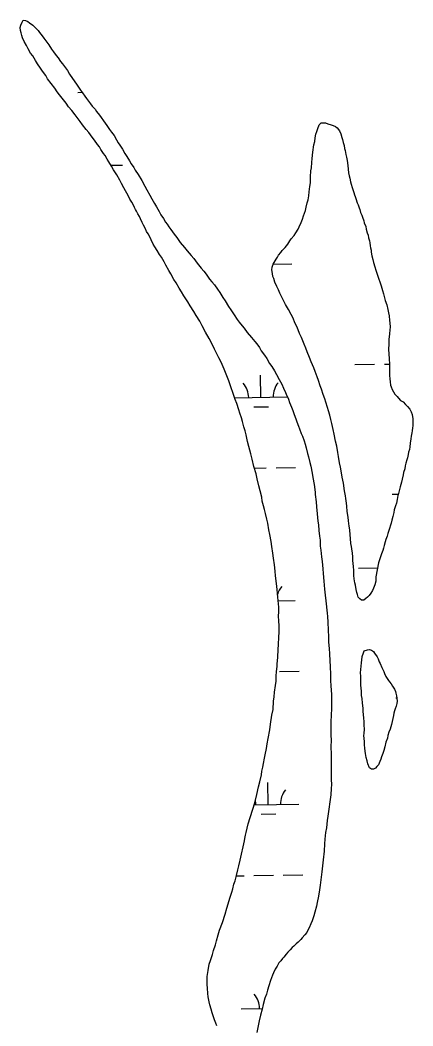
# Model space of a CAD drawing. Extents: x 3914892 to 3953151, y 242587 to 268572.
# Drawn here: x 3925464 to 3926106, y 263142 to 264784 of the extents above; entities that cross this region are included whole.
import ezdxf

# ---------------------------------------------------------------- set-up
doc = ezdxf.new("R2010")
doc.units = 0
doc.layers.add('V-WETL-SWMP', color=7, linetype='Continuous')

msp = doc.modelspace()

# ---------------------------------------------------------------- linework, layer by layer
at = {"layer": 'V-WETL-SWMP'}
for p, q in [((3925558.5, 264666.4), (3925565.4, 264666.5)), ((3925612.8, 264547.3), (3925631.8, 264547.6)), ((3925878.4, 264385.8), (3925908.6, 264386.4)), ((3926011.6, 264221.7), (3926043.6, 264222.3)), ((3926059.6, 264222.6), (3926068.1, 264222.7)), ((3925857.9, 264168.2), (3925857.3, 264204.2)), ((3925815.1, 264167.4), (3925901, 264169)), ((3925846.2, 264152.6), (3925870.2, 264153)), ((3925847.3, 264052.6), (3925866.6, 264052.9)), ((3925882.6, 264053.2), (3925914.6, 264053.8)), ((3926072.2, 264010.1), (3926082.3, 264010.3)), ((3926017.6, 263889.1), (3926048.4, 263889.6)), ((3925886.1, 263836), (3925913.9, 263836.5)), ((3925888.5, 263720.6), (3925920.5, 263721.1)), ((3926078.2, 263677.5), (3926079.7, 263677.6)), ((3925869.8, 263503), (3925869.2, 263539)), ((3925846.7, 263502.5), (3925919.8, 263503.9)), ((3925858.1, 263487.3), (3925882.1, 263487.7)), ((3925817.7, 263386.6), (3925830.5, 263386.8)), ((3925846.5, 263387.1), (3925878.5, 263387.7)), ((3925894.5, 263387.9), (3925926.5, 263388.5)), ((3925825.8, 263169.4), (3925860, 263170.1))]:
    msp.add_line(p, q, dxfattribs=at)
for points in [[(3925702.6, 264384.1), (3925699.7, 264389.8), (3925695.7, 264397), (3925692.3, 264401.3), (3925688.2, 264408.1), (3925684.6, 264414.2), (3925681.9, 264418.5), (3925678.6, 264425.3), (3925676.9, 264429.2), (3925673.6, 264435.3), (3925671.2, 264439.2), (3925669.3, 264443.5), (3925665.9, 264449.6), (3925664, 264453.9), (3925661, 264459.9), (3925659.3, 264463.5), (3925657, 264467.8), (3925654.7, 264472.5), (3925653, 264475), (3925651.3, 264478.2), (3925649, 264483.2), (3925647, 264486.8), (3925643.6, 264492.1), (3925641, 264497.8), (3925636.6, 264505.3), (3925633.9, 264510.3), (3925630.3, 264517.3), (3925627.3, 264523), (3925622.3, 264531.7), (3925617.2, 264539.7), (3925613.6, 264545.9), (3925609.6, 264552.8), (3925606.9, 264557.4), (3925603.2, 264563.3), (3925600.9, 264566.7), (3925596.4, 264573), (3925593.9, 264577.3), (3925590.8, 264581.3), (3925585.8, 264588.1), (3925582.3, 264593.4), (3925576.6, 264600.6), (3925572.4, 264605.8), (3925566.3, 264613.6), (3925562.8, 264618.7), (3925557.7, 264625.1), (3925554.2, 264629.8), (3925549.1, 264636.6), (3925543.5, 264643), (3925539.5, 264648.6), (3925533.3, 264656.7), (3925528.7, 264662.2), (3925524.8, 264667.5), (3925520.9, 264673), (3925515.3, 264680.7), (3925509.4, 264688.7), (3925506.3, 264693.8), (3925501.1, 264701), (3925497.9, 264705.9), (3925493, 264713.1), (3925489.8, 264718.5), (3925485, 264725.8), (3925481.6, 264730.5), (3925477.6, 264737.7), (3925474.8, 264742.7), (3925471.1, 264749.5), (3925468.5, 264755.5), (3925467.5, 264759.3), (3925466.3, 264763.5), (3925465, 264767.5), (3925464.4, 264772.2), (3925465.4, 264776.4), (3925467.7, 264781.2), (3925469.4, 264784.4), (3925473, 264784), (3925477.2, 264782.1), (3925479.9, 264779.9), (3925485.1, 264775.9), (3925489.9, 264771.5), (3925494, 264767.2), (3925496.3, 264764), (3925500.7, 264758.6), (3925503.4, 264755), (3925506.5, 264750.6), (3925511.2, 264743.8), (3925515.9, 264737), (3925518.9, 264732.7), (3925523.3, 264726.6), (3925526.4, 264722.6), (3925530.4, 264716.9), (3925533.8, 264712.9), (3925538.5, 264706.4), (3925541.9, 264702.1), (3925545.3, 264696), (3925550, 264689.2), (3925552.7, 264685.2), (3925557.4, 264678.4), (3925563.1, 264669.8), (3925566.2, 264665.5), (3925570.2, 264660.1), (3925572.9, 264656.5), (3925576.3, 264651.8)], [(3925576.3, 264651.8), (3925579.7, 264647.5), (3925582.4, 264643.9), (3925586.8, 264638.8), (3925589.2, 264635.2), (3925593.9, 264629.1), (3925596.6, 264625.5), (3925600.7, 264619.8), (3925603.4, 264616.2), (3925606.1, 264612.2), (3925610.4, 264605.8), (3925613.8, 264601.4), (3925617.9, 264595.7), (3925621.9, 264588.9), (3925624.6, 264584.2), (3925627.6, 264579.9), (3925631.6, 264573.5), (3925635.6, 264566.3), (3925638.6, 264561.6), (3925643, 264554.8), (3925646, 264549.8), (3925650.1, 264543.4), (3925652.7, 264539.1), (3925657.1, 264532.2), (3925663.1, 264522.6), (3925668.1, 264513.3), (3925671.5, 264507.2), (3925676.5, 264498.6), (3925679.5, 264492.5), (3925684.2, 264484.6), (3925687.2, 264479.3), (3925691.5, 264471.8), (3925694.5, 264466.4), (3925698.5, 264460.3), (3925701.9, 264454.6), (3925704.9, 264451), (3925707.6, 264446.7), (3925710.7, 264442.3), (3925716.1, 264434.8), (3925720.5, 264429.4), (3925726.2, 264421.1), (3925733, 264412.8), (3925737.4, 264407.4), (3925744.2, 264399.8), (3925748.3, 264394.8), (3925754, 264387.2), (3925760.1, 264379.3), (3925764.5, 264374.2), (3925768.3, 264369.2), (3925774, 264361.3), (3925777.7, 264357), (3925781.8, 264351.9), (3925786.9, 264344.7), (3925790.6, 264339.3), (3925795.9, 264331.1), (3925799.7, 264325.7), (3925805, 264316.7), (3925808.7, 264311), (3925814.1, 264303.1), (3925819.1, 264295.6), (3925822.5, 264291.2), (3925827.3, 264285.1), (3925830.3, 264281.2), (3925835.7, 264274.3), (3925842.5, 264266), (3925848, 264259.5), (3925851, 264255.6), (3925855.4, 264249.4), (3925858.4, 264244.4), (3925863.8, 264236.9), (3925867.5, 264231.5), (3925872.2, 264223.6), (3925875.6, 264218.6), (3925880.3, 264211.4), (3925883.6, 264205.7), (3925887.9, 264197.5), (3925891.9, 264189.6), (3925894.6, 264183.5), (3925898.2, 264176), (3925899.2, 264173.2), (3925902.8, 264165), (3925904.7, 264160), (3925907.7, 264152.2), (3925910, 264146.8), (3925912.2, 264140.1), (3925915.2, 264133), (3925916.8, 264128.3), (3925919.4, 264121.2), (3925921, 264117), (3925923.6, 264109.2), (3925925.6, 264104.9), (3925928.5, 264097), (3925930.1, 264091.7), (3925931.7, 264085.7), (3925934.2, 264076.5), (3925935.5, 264071.2), (3925938, 264061.6), (3925939.6, 264055.6), (3925941.7, 264044.6), (3925942.9, 264037.5), (3925944.7, 264025.9)], [(3925907.6, 264427.2), (3925912, 264432.7), (3925914.9, 264436.8), (3925918.6, 264442.7), (3925920.5, 264446.8), (3925923.5, 264453.8), (3925925.8, 264459.3), (3925927.7, 264464.6), (3925930.8, 264473.6), (3925932, 264478.9), (3925933.7, 264486.2), (3925934.9, 264491.1), (3925936.1, 264497.4), (3925937, 264503.7), (3925937.6, 264512.5), (3925938.8, 264518.4), (3925939.1, 264528.2), (3925939.4, 264538.1), (3925940.3, 264543.3), (3925941.3, 264552.1), (3925941.5, 264558.1), (3925942.8, 264568.9), (3925944.6, 264580.8), (3925945.8, 264586.4), (3925946.7, 264592), (3925947.9, 264598.3), (3925949.1, 264602.2), (3925950.7, 264607.4), (3925953.3, 264613.3), (3925956.2, 264616.7), (3925960.1, 264616.6), (3925963.3, 264616.5), (3925967.4, 264615), (3925972.7, 264613.4), (3925975.8, 264612.2), (3925979.6, 264610.7), (3925982.7, 264608.5), (3925986.4, 264603.8), (3925988.4, 264598.9), (3925990.3, 264592.5), (3925991.3, 264589.3), (3925992.5, 264584.3), (3925993.8, 264579.7), (3925994.7, 264574.7), (3925995.7, 264571.2), (3925996.9, 264564.8), (3925997.5, 264560.6), (3925998.7, 264554.9), (3925999.9, 264547.2), (3926000.4, 264541.2), (3926001.2, 264534.8), (3926002.2, 264530.2), (3926003.1, 264526.3), (3926004.3, 264520.3), (3926005.6, 264516.4), (3926006.9, 264511.1), (3926008.2, 264507.9), (3926009.8, 264502.9), (3926011.1, 264499), (3926012, 264496.1), (3926013, 264493.3), (3926015.3, 264486.2), (3926016.6, 264482.6), (3926018.2, 264478), (3926019.5, 264475.2), (3926020.8, 264470.2), (3926022.7, 264465.6), (3926023.7, 264462.4), (3926026, 264456.3), (3926026.9, 264453.1), (3926029.2, 264447.1), (3926030.1, 264442.8), (3926031.7, 264436.8), (3926033, 264432.9), (3926033.9, 264429), (3926035.2, 264424), (3926035.8, 264420.5), (3926036.7, 264415.9), (3926037, 264412.7), (3926037.9, 264408.5), (3926038.1, 264405.3), (3926039.4, 264399.6), (3926040.9, 264393.3), (3926041.9, 264388.7), (3926044.1, 264381.2), (3926045.7, 264376.2), (3926048, 264369.5), (3926050.5, 264361), (3926052.2, 264356.7), (3926054.4, 264350.3), (3926056.7, 264342.8), (3926058.3, 264337.5), (3926059.8, 264330.8), (3926061.1, 264326.2), (3926063.7, 264319.1), (3926065.2, 264311.6), (3926066.5, 264306.3), (3926067.7, 264301.4), (3926068.2, 264294), (3926068.8, 264289.7), (3926068.9, 264283)], [(3926008.7, 263896.5), (3926008.2, 263902.5), (3926008, 263907.5), (3926007.5, 263913.8), (3926006.6, 263920.9), (3926005.7, 263924.8), (3926005.1, 263929.3), (3926004.3, 263937.8), (3926003.8, 263943.8), (3926003, 263951.9), (3926002.1, 263957.6), (3926001, 263966.4), (3926000.5, 263972.4), (3925999, 263981.9), (3925998.5, 263990.4), (3925997.6, 263995.3), (3925996.8, 264002.8), (3925995.9, 264007.4), (3925994.4, 264015.5), (3925992.6, 264028.2), (3925990.8, 264038.1), (3925989.6, 264045.2), (3925987.8, 264054.4), (3925986.3, 264061.1), (3925984.8, 264071.4), (3925983.6, 264078.1), (3925981.8, 264088.7), (3925979.9, 264096.5), (3925977.5, 264108.2), (3925975.9, 264115.6), (3925973.8, 264125.5), (3925972.2, 264132.2), (3925970.7, 264139), (3925968.1, 264146.1), (3925966.5, 264151.8), (3925963.9, 264160.3), (3925962.3, 264165.9), (3925959.7, 264173.1), (3925956.8, 264181.6), (3925954.9, 264187.3), (3925952, 264195.5), (3925949.7, 264201.5), (3925946.4, 264210.4), (3925944.2, 264216.4), (3925940.2, 264226.4), (3925937.3, 264233.2), (3925933.3, 264242.8), (3925931.1, 264248.8), (3925928.4, 264255.3), (3925924.2, 264265.9), (3925921.2, 264272.7), (3925917, 264283), (3925914, 264289.1), (3925910.1, 264298.7), (3925907.4, 264303.4), (3925903.1, 264311.6), (3925898, 264319.8), (3925895.4, 264325.5), (3925891.7, 264333), (3925888.7, 264338.4), (3925886.5, 264344.1), (3925884.1, 264349.1), (3925880.8, 264356.2), (3925878.9, 264362.3), (3925877.3, 264365.8), (3925876.7, 264370.4), (3925875.8, 264376.4), (3925876.3, 264381), (3925878.2, 264385.5), (3925879.7, 264388.6), (3925882.7, 264393.8), (3925884.9, 264397.3), (3925886.7, 264400.4), (3925890.4, 264404.8), (3925892.6, 264407.9), (3925897.3, 264413.1), (3925901.7, 264418.6), (3925905, 264423.7), (3925907.6, 264427.2)], [(3925847.8, 263506), (3925851, 263519.3), (3925854.2, 263532.2), (3925856.2, 263540.2), (3925858.7, 263551.4), (3925859.6, 263557.7), (3925861.2, 263564.4), (3925862.4, 263570.3), (3925863.7, 263579.1), (3925864.9, 263584.3), (3925867, 263594.4), (3925868.3, 263602.5), (3925870, 263610.9), (3925872.5, 263624.9), (3925873.8, 263634.3), (3925876, 263649), (3925877.7, 263658.5), (3925878.5, 263672.2), (3925879.4, 263678.8), (3925880.3, 263686.5), (3925881.7, 263697.4), (3925882.6, 263704.4), (3925882.9, 263713.5), (3925883.4, 263719.9), (3925884.4, 263729), (3925884.5, 263732.5), (3925885.6, 263743.7), (3925886.3, 263756.4), (3925886.6, 263764.8), (3925887.3, 263776.7), (3925887.5, 263784.5), (3925887.8, 263795.4), (3925887.3, 263802.4), (3925886.9, 263811.6), (3925887.1, 263817.2), (3925887, 263825.6), (3925886.4, 263830.9), (3925885.7, 263841.8), (3925884.8, 263847.9), (3925884.7, 263854.2), (3925883.6, 263864.1), (3925881.9, 263876.8), (3925881.4, 263884.2), (3925879.9, 263894.4), (3925878.5, 263905.7), (3925877.3, 263913.5), (3925875.6, 263924.8), (3925874.4, 263932.6), (3925872.3, 263944.3), (3925870.7, 263951.7), (3925869, 263962.6), (3925867.4, 263969), (3925865.6, 263978.6), (3925864, 263985), (3925862.4, 263991), (3925860.2, 263998.8), (3925859.3, 264005.1), (3925856.9, 264015.8), (3925854.6, 264023.6), (3925851.8, 264034.9), (3925849.9, 264043.4), (3925846.4, 264055.5), (3925843.6, 264067.5), (3925841.4, 264075.7), (3925838.3, 264088.1), (3925836.1, 264096.2), (3925833.6, 264106.9), (3925832, 264113.6), (3925830.1, 264120.3), (3925827.9, 264128.9), (3925826.3, 264134.9), (3925823.7, 264142.3), (3925822.1, 264147.7), (3925818.6, 264158), (3925816, 264164.7), (3925812.1, 264176.1), (3925809.5, 264183.9), (3925805.3, 264195.3), (3925802, 264203.5), (3925798.1, 264214.2), (3925792.8, 264225.6), (3925789.2, 264232.7), (3925785.9, 264239.5), (3925781.9, 264246.7), (3925776.9, 264257.4), (3925773.3, 264264.5), (3925767.6, 264274.9), (3925761.9, 264285.3), (3925757.9, 264292.4), (3925752.2, 264301.7), (3925748.2, 264308.2), (3925742.5, 264317.5), (3925738.5, 264324), (3925731.7, 264334), (3925728.1, 264340.4), (3925724.4, 264346.5), (3925719.4, 264355.5), (3925715.7, 264360.9), (3925710.7, 264369.8), (3925707.7, 264375.5), (3925702.6, 264384.1)], [(3926068.9, 264283), (3926068.4, 264278.5), (3926068.2, 264272.1), (3926066.9, 264262.7), (3926066.7, 264255.7), (3926066.4, 264246.2), (3926066.9, 264239.5), (3926067.7, 264231), (3926068.2, 264222.5), (3926068, 264216.2), (3926068.1, 264208.1), (3926068.3, 264203.9), (3926068.5, 264198.6), (3926069, 264193.7), (3926069.9, 264188.4), (3926070.9, 264185.2), (3926072.5, 264180.9), (3926074.5, 264177.3), (3926076.9, 264173.7), (3926080.3, 264169.4), (3926082.7, 264166.9), (3926086.1, 264163.3), (3926090.2, 264160.7), (3926094.3, 264156.3), (3926097.4, 264153.4), (3926101.1, 264148.7), (3926103.4, 264144.8), (3926105.1, 264140.2), (3926106.3, 264133.1), (3926106.2, 264130), (3926106.1, 264126.4), (3926105.9, 264121.9), (3926105.5, 264118.7), (3926105, 264113.5), (3926104.5, 264110.3), (3926103.6, 264104.7), (3926102.8, 264100.2), (3926101.9, 264093.5), (3926101, 264087.5), (3926100.5, 264083.3), (3926099.3, 264078.5), (3926098.5, 264075), (3926097.3, 264069.7), (3926096.1, 264066.2), (3926094.9, 264060.6), (3926093.7, 264056.1), (3926092.9, 264051.6), (3926090.9, 264045.3), (3926090.1, 264041.4), (3926088.5, 264034.5), (3926087.7, 264029.9), (3926085.7, 264022.2), (3926084.1, 264017.7), (3926082.5, 264011.4), (3926081.7, 264007.9), (3926080.8, 264001.6), (3926079.2, 263995.3), (3926077.7, 263991.2), (3926075.4, 263984.6), (3926074.9, 263980.4), (3926073.3, 263973.7), (3926072.1, 263967.8), (3926070.5, 263962.5), (3926069.7, 263959.4), (3926068.1, 263954.2), (3926067, 263951), (3926065.4, 263945.8), (3926064.2, 263941.6), (3926062.3, 263936.1), (3926061.2, 263932.2), (3926059.2, 263926), (3926058.4, 263922.1), (3926056.9, 263918.3), (3926054.9, 263912.7), (3926054.1, 263909.6), (3926052.2, 263904.7), (3926051.1, 263901.2), (3926049.9, 263897.7), (3926045.7, 263875), (3926045.8, 263868), (3926044.3, 263862), (3926042, 263856.5), (3926040.1, 263853), (3926037.5, 263848.2), (3926034.6, 263844.7), (3926032, 263842), (3926029.5, 263839.6), (3926025.9, 263836.9), (3926022.4, 263837), (3926019.3, 263839.2), (3926016.9, 263842.1), (3926015.6, 263846.4), (3926014.7, 263849.6), (3926013.8, 263854.5), (3926012.2, 263861.6), (3926011.6, 263865.1), (3926010.4, 263871.9), (3926009.9, 263877.5), (3926009.8, 263884.9), (3926009.3, 263892.3), (3926008.7, 263896.5)], [(3925944.7, 264025.9), (3925946.8, 264013.5), (3925946.6, 264009.3), (3925948, 263997.3), (3925948.8, 263989.2), (3925949.9, 263978.2), (3925950.4, 263971.9), (3925950.9, 263965.9), (3925951.8, 263959.9), (3925952.6, 263951), (3925953.7, 263941.5), (3925954.6, 263934.8), (3925955, 263925.3), (3925955.9, 263918.6), (3925956.9, 263907.7), (3925958.1, 263899.9), (3925959.2, 263888.2), (3925959.6, 263880.5), (3925960.6, 263867.8), (3925962, 263854.7), (3925962.8, 263845.2), (3925963.9, 263836), (3925966.1, 263815.6), (3925966.7, 263810.3), (3925967.1, 263801.1), (3925967.7, 263788.1), (3925968.1, 263776.8), (3925968.6, 263769.1), (3925969.6, 263757.4), (3925970.1, 263749.7), (3925970.8, 263737.3), (3925971.2, 263728.9), (3925971.5, 263715.2), (3925971.6, 263705.7), (3925972, 263696.9), (3925973.4, 263682.8), (3925973.1, 263672.9), (3925973, 263658.8), (3925972.7, 263650.4), (3925972.3, 263637.1), (3925972.4, 263628.3), (3925972.1, 263616.3), (3925972.5, 263608.2), (3925972.2, 263597.3), (3925972.5, 263585.3), (3925972.6, 263577.3), (3925972.6, 263564.2), (3925972.7, 263556.5), (3925972.7, 263544.2), (3925973.2, 263536.1), (3925972.9, 263529.1), (3925971.9, 263518.9), (3925967.4, 263484.2), (3925966.1, 263476.9), (3925965, 263465.3), (3925963.7, 263457.6), (3925962.4, 263446.4), (3925961.8, 263439), (3925961.1, 263426.7), (3925959.6, 263413), (3925959.1, 263407.8), (3925957.6, 263393.4), (3925956.6, 263384.3), (3925954.8, 263371.7), (3925953.5, 263364), (3925951.8, 263353.5), (3925949.7, 263343.3), (3925948.5, 263337), (3925945.8, 263327.6), (3925944.5, 263321.3), (3925941.5, 263313.3), (3925939.5, 263308.1), (3925936.5, 263301.5), (3925934.7, 263297.7), (3925932.8, 263294.2), (3925929.9, 263290.1), (3925925.5, 263285.3), (3925922.9, 263282.6), (3925918.6, 263278.5), (3925915.3, 263275.4), (3925911.7, 263271.7), (3925909.2, 263269.6), (3925905.9, 263265.9), (3925901.9, 263261.8), (3925899.4, 263258.7), (3925895.3, 263253.9), (3925893.2, 263251.5), (3925890.2, 263247.7), (3925887.3, 263244.6), (3925884.3, 263239.1), (3925881.4, 263234.2), (3925878.7, 263228), (3925876.9, 263224.2), (3925873.8, 263215.8), (3925870.7, 263206.8), (3925868.8, 263200.2), (3925866.8, 263193.5), (3925864.5, 263186.9), (3925861.7, 263176.5), (3925859.7, 263169.1), (3925857.3, 263159)], [(3925786.1, 263141.4), (3925784.2, 263146), (3925781.9, 263151.4), (3925780.3, 263156.3), (3925779.3, 263159.5), (3925778, 263163.1), (3925776.4, 263168.8), (3925774.5, 263175.8), (3925773.3, 263180.8), (3925771.8, 263188.9), (3925771.2, 263194.6), (3925770.4, 263203.4), (3925770.3, 263209.4), (3925770.2, 263218.5), (3925770.3, 263222.1), (3925771.6, 263231.9), (3925773.4, 263242.4), (3925775.3, 263248.3), (3925778.8, 263258), (3925780.7, 263264.6), (3925783.5, 263274.1), (3925785.4, 263280.7), (3925788.2, 263290.1), (3925790.5, 263297.8), (3925795.1, 263310.3), (3925799.4, 263324.2), (3925802.2, 263334), (3925806.1, 263346.5), (3925807.2, 263350.4), (3925810.3, 263360.1), (3925811.9, 263365.4), (3925813.9, 263373), (3925815.8, 263378.3), (3925817.8, 263387), (3925820.2, 263396.4), (3925821.8, 263403), (3925823.9, 263412.5), (3925831.2, 263443.9), (3925831.6, 263447.8), (3925832.5, 263453), (3925833.7, 263457.2), (3925835.6, 263464.5), (3925836.9, 263471.5), (3925847.8, 263506)], [(3925857.3, 263159), (3925855.3, 263149.6), (3925853.6, 263141.9), (3925851.2, 263131)]]:
    msp.add_lwpolyline(points, dxfattribs=at)
msp.add_lwpolyline([(3926071.5, 263634), (3926069.2, 263626.3), (3926066.9, 263621.1), (3926065.3, 263615.9), (3926064.5, 263611.7), (3926062.2, 263605.1), (3926060.2, 263597.4), (3926058.6, 263591.5), (3926057.4, 263586.6), (3926055.1, 263581), (3926054, 263577.5), (3926052.4, 263573.7), (3926051.3, 263570.9), (3926049.8, 263567.8), (3926047.6, 263565.4), (3926045.4, 263562.7), (3926041.9, 263561), (3926038.7, 263560.8), (3926035.6, 263563.3), (3926032.6, 263569.4), (3926031.7, 263574.3), (3926030.1, 263579.7), (3926028.9, 263586.7), (3926027.7, 263594.5), (3926027.2, 263601.2), (3926027, 263605.4), (3926026.9, 263611.4), (3926026.3, 263615.3), (3926026.8, 263619.9), (3926027.3, 263625.8), (3926026.8, 263633.2), (3926026.6, 263638.2), (3926026.1, 263644.9), (3926025.5, 263649.8), (3926025, 263655.4), (3926024.8, 263660.7), (3926024, 263668.5), (3926023.2, 263676.3), (3926022.3, 263681.2), (3926022.1, 263688.2), (3926021.9, 263693.2), (3926021, 263698.1), (3926021.2, 263703), (3926021.4, 263710.1), (3926021.1, 263713.6), (3926020.9, 263717.8), (3926021.1, 263724.5), (3926021.6, 263728.7), (3926022.1, 263735.4), (3926022.6, 263739.2), (3926023.5, 263744.8), (3926025.4, 263750.8), (3926026.9, 263754.2), (3926032.3, 263755.8), (3926035.4, 263756.1), (3926038.6, 263755.3), (3926041.7, 263753.1), (3926043.7, 263750.6), (3926048.1, 263744.4), (3926049.4, 263741.2), (3926051, 263736.3), (3926052.7, 263733.4), (3926055.3, 263727), (3926058.6, 263720.2), (3926059.9, 263717.4), (3926061.9, 263712.4), (3926066.3, 263705.9), (3926068, 263703.4), (3926070.7, 263700.1), (3926073, 263696.6), (3926076, 263691.5), (3926077.7, 263688), (3926078.3, 263684.8), (3926079.2, 263680.5), (3926079.8, 263676.7), (3926080.4, 263672.1), (3926079.9, 263667.9), (3926078.7, 263663.7), (3926077.5, 263659.5), (3926076.4, 263656), (3926075.2, 263652.2), (3926074.4, 263648.3)], close=True, dxfattribs=at)
for centre, start, end in [((3925802.7, 264167.7), 0.2532, 41.7968), ((3925913.2, 264169.7), 140.2532, 181.7968), ((3925919.1, 263837), 140.2532, 164.9317), ((3925925.1, 263504.4), 140.2532, 181.7968), ((3925814.6, 263502.4), 0.2532, 13.3294), ((3925820.6, 263169.8), 0.2532, 41.7968)]:
    msp.add_arc(centre, 35.2, start, end, dxfattribs=at)

doc.saveas('drawing.dxf')
